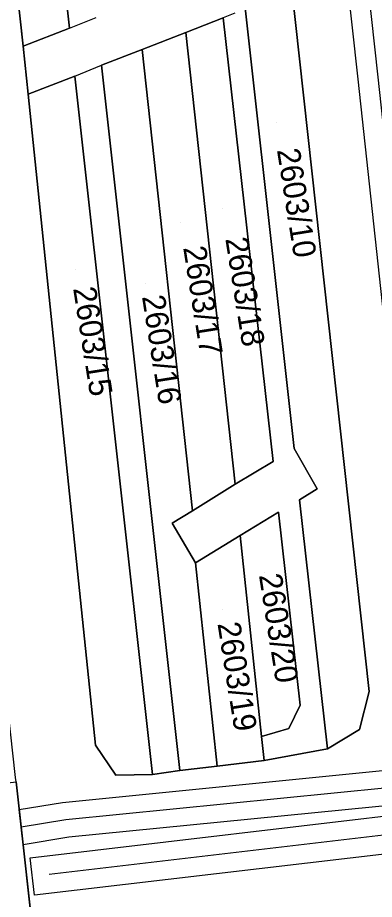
# Model space of a CAD drawing. Extents: x -263423 to -261326, y -1240067 to -1237864.
# Drawn here: x -263274.8 to -263243.6, y -1239240.7 to -1239163.6 of the extents above; entities that cross this region are included whole.
import ezdxf

# ---------------------------------------------------------------- set-up
doc = ezdxf.new("R2010")
doc.units = 0
for name, color, linetype in [('body_kn', 7, 'Continuous'), ('kladpar_druhypozemkov', 7, 'Continuous'), ('kladpar_hranice', 7, 'Continuous'), ('kladpar_parcelnecisla', 7, 'Continuous'), ('kladpar_plochy', 7, 'Continuous'), ('linie', 7, 'Continuous'), ('tarchy_linie', 7, 'Continuous'), ('zappar_hrandruhpozemk', 7, 'Continuous')]:
    doc.layers.add(name, color=color, linetype=linetype)

msp = doc.modelspace()

# ---------------------------------------------------------------- linework, layer by layer
at = {"layer": 'body_kn'}
for p, q in [((-263256.79, -1239163.6), (-263256.79, -1239163.6)), ((-263270.25, -1239164.51), (-263270.25, -1239164.51)), ((-263270.25, -1239164.51), (-263270.25, -1239164.51)), ((-263260.08, -1239164.88), (-263260.08, -1239164.88)), ((-263260.08, -1239164.88), (-263260.08, -1239164.88)), ((-263274.3, -1239166.09), (-263274.3, -1239166.09)), ((-263263.9, -1239166.37), (-263263.9, -1239166.37)), ((-263263.9, -1239166.37), (-263263.9, -1239166.37)), ((-263267.46, -1239167.76), (-263267.46, -1239167.76)), ((-263267.46, -1239167.76), (-263267.46, -1239167.76)), ((-263269.8, -1239168.7), (-263269.8, -1239168.7)), ((-263269.8, -1239168.7), (-263269.8, -1239168.7)), ((-263244.99, -1239168.98), (-263244.99, -1239168.98)), ((-263273.87, -1239170.3), (-263273.87, -1239170.3)), ((-263273.87, -1239170.3), (-263273.87, -1239170.3)), ((-263250.6, -1239201.29), (-263250.6, -1239201.29)), ((-263252.43, -1239202.42), (-263252.43, -1239202.42)), ((-263255.76, -1239204.41), (-263255.76, -1239204.41)), ((-263248.56, -1239204.81), (-263248.56, -1239204.81)), ((-263250.13, -1239205.78), (-263250.13, -1239205.78)), ((-263259.49, -1239206.75), (-263259.49, -1239206.75)), ((-263251.95, -1239206.87), (-263251.95, -1239206.87)), ((-263261.27, -1239207.81), (-263261.27, -1239207.81)), ((-263255.3, -1239208.89), (-263255.3, -1239208.89)), ((-263255.3, -1239208.89), (-263255.3, -1239208.89)), ((-263259.21, -1239211.29), (-263259.21, -1239211.29)), ((-263259.21, -1239211.29), (-263259.21, -1239211.29)), ((-263244.01, -1239222.56), (-263244.01, -1239222.56)), ((-263250.06, -1239223.74), (-263250.06, -1239223.74)), ((-263251.04, -1239225.78), (-263251.04, -1239225.78)), ((-263244.87, -1239225.87), (-263244.87, -1239225.87)), ((-263253.45, -1239226.49), (-263253.45, -1239226.49)), ((-263267.98, -1239227.25), (-263267.98, -1239227.25)), ((-263247.68, -1239227.55), (-263247.68, -1239227.55)), ((-263253.22, -1239228.57), (-263253.22, -1239228.57)), ((-263257.33, -1239229.07), (-263257.33, -1239229.07)), ((-263266.21, -1239229.87), (-263266.21, -1239229.87)), ((-263263, -1239229.8), (-263263, -1239229.8)), ((-263260.59, -1239229.47), (-263260.59, -1239229.47)), ((-263270.86, -1239232.25), (-263270.86, -1239232.25)), ((-263274.66, -1239232.88), (-263274.66, -1239232.88)), ((-263270.58, -1239233.77), (-263270.58, -1239233.77)), ((-263274.49, -1239234.41), (-263274.49, -1239234.41)), ((-263270.3, -1239235.29), (-263270.3, -1239235.29)), ((-263274.32, -1239235.95), (-263274.32, -1239235.95)), ((-263273.7, -1239237.1), (-263273.7, -1239237.1)), ((-263272.02, -1239238.56), (-263272.02, -1239238.56)), ((-263273.32, -1239240.37), (-263273.32, -1239240.37))]:
    msp.add_line(p, q, dxfattribs=at)
at = {"layer": 'kladpar_druhypozemkov'}
for p, q in [((-263252.1, -1239172.79), (-263252.1, -1239172.79)), ((-263256.85, -1239180.33), (-263256.85, -1239180.33)), ((-263260.56, -1239181.49), (-263260.56, -1239181.49)), ((-263269.71, -1239185.62), (-263269.71, -1239185.62)), ((-263263.57, -1239186.86), (-263263.57, -1239186.86)), ((-263253.14, -1239212.11), (-263253.14, -1239212.11)), ((-263256.85, -1239215.36), (-263256.85, -1239215.36))]:
    msp.add_line(p, q, dxfattribs=at)
at = {"layer": 'kladpar_hranice'}
for points in [[(-263254.67, -1239339.14), (-263261.02, -1239340.38), (-263262.75, -1239340.68), (-263263.04, -1239338.07), (-263264.71, -1239322.89), (-263268.9, -1239284.96), (-263273.11, -1239246.76), (-263274.93, -1239230.45), (-263274.97, -1239230.07), (-263276.29, -1239218.08), (-263279.7, -1239187.24), (-263281.03, -1239175.14), (-263282.73, -1239159.77), (-263283.91, -1239149.05), (-263286.63, -1239124.36), (-263290.39, -1239090.28)], [(-263282.56, -1239091.01), (-263282.13, -1239095.12), (-263274.3, -1239166.09), (-263273.87, -1239170.3), (-263267.98, -1239227.25), (-263266.21, -1239229.87), (-263263, -1239229.8), (-263260.59, -1239229.47), (-263257.33, -1239229.07), (-263253.22, -1239228.57), (-263247.68, -1239227.55), (-263244.87, -1239225.87), (-263244.01, -1239222.56), (-263257.66, -1239098.85), (-263258.11, -1239094.68)], [(-263282.13, -1239095.12), (-263277.9, -1239095.78), (-263270.25, -1239164.51), (-263274.3, -1239166.09), (-263282.13, -1239095.12)], [(-263262.06, -1239098.17), (-263250.6, -1239201.29), (-263248.56, -1239204.81), (-263250.13, -1239205.78), (-263247.68, -1239227.55), (-263253.22, -1239228.57), (-263253.45, -1239226.49), (-263251.04, -1239225.78), (-263250.06, -1239223.74), (-263251.95, -1239206.87), (-263255.3, -1239208.89), (-263259.21, -1239211.29), (-263261.27, -1239207.81), (-263259.49, -1239206.75), (-263255.76, -1239204.41), (-263252.43, -1239202.42), (-263256.79, -1239163.6), (-263260.08, -1239164.88), (-263263.9, -1239166.37), (-263267.46, -1239167.76), (-263260.59, -1239229.47), (-263263, -1239229.8), (-263269.8, -1239168.7), (-263273.87, -1239170.3), (-263274.3, -1239166.09), (-263270.25, -1239164.51), (-263277.9, -1239095.78)], [(-263262.06, -1239098.17), (-263257.66, -1239098.85), (-263244.01, -1239222.56), (-263244.87, -1239225.87), (-263247.68, -1239227.55), (-263250.13, -1239205.78), (-263248.56, -1239204.81), (-263250.6, -1239201.29), (-263262.06, -1239098.17)], [(-263260.08, -1239164.88), (-263256.79, -1239163.6), (-263252.43, -1239202.42), (-263255.76, -1239204.41), (-263260.08, -1239164.88)], [(-263263.9, -1239166.37), (-263260.08, -1239164.88), (-263255.76, -1239204.41), (-263259.49, -1239206.75), (-263263.9, -1239166.37)], [(-263267.46, -1239167.76), (-263263.9, -1239166.37), (-263259.49, -1239206.75), (-263261.27, -1239207.81), (-263259.21, -1239211.29), (-263257.33, -1239229.07), (-263260.59, -1239229.47), (-263267.46, -1239167.76)], [(-263273.87, -1239170.3), (-263269.8, -1239168.7), (-263263, -1239229.8), (-263266.21, -1239229.87), (-263267.98, -1239227.25), (-263273.87, -1239170.3)], [(-263255.3, -1239208.89), (-263251.95, -1239206.87), (-263250.06, -1239223.74), (-263251.04, -1239225.78), (-263253.45, -1239226.49), (-263255.3, -1239208.89)], [(-263259.21, -1239211.29), (-263255.3, -1239208.89), (-263253.45, -1239226.49), (-263253.22, -1239228.57), (-263257.33, -1239229.07), (-263259.21, -1239211.29)], [(-263274.93, -1239230.45), (-263273.11, -1239246.76), (-263286.62, -1239248.34), (-263288.97, -1239248.62), (-263303.12, -1239250.27), (-263310.73, -1239251.16), (-263313.65, -1239251.5), (-263328.96, -1239253.29), (-263348.84, -1239255.61), (-263362.16, -1239257.16), (-263365.41, -1239257.54), (-263370.38, -1239258.12), (-263373.75, -1239258.51), (-263374.23, -1239258.57), (-263375.62, -1239242.29), (-263274.93, -1239230.45)]]:
    msp.add_lwpolyline(points, dxfattribs=at)
at = {"layer": 'kladpar_plochy'}
for p, q in [((-263282.13, -1239095.12), (-263274.3, -1239166.09)), ((-263270.25, -1239164.51), (-263277.9, -1239095.78)), ((-263262.06, -1239098.17), (-263250.6, -1239201.29)), ((-263244.01, -1239222.56), (-263257.66, -1239098.85)), ((-263256.79, -1239163.6), (-263260.08, -1239164.88)), ((-263252.43, -1239202.42), (-263256.79, -1239163.6)), ((-263274.3, -1239166.09), (-263270.25, -1239164.51)), ((-263260.08, -1239164.88), (-263263.9, -1239166.37)), ((-263273.87, -1239170.3), (-263274.3, -1239166.09)), ((-263274.3, -1239166.09), (-263273.87, -1239170.3)), ((-263263.9, -1239166.37), (-263267.46, -1239167.76)), ((-263267.46, -1239167.76), (-263260.59, -1239229.47)), ((-263269.8, -1239168.7), (-263273.87, -1239170.3)), ((-263263, -1239229.8), (-263269.8, -1239168.7)), ((-263273.87, -1239170.3), (-263267.98, -1239227.25)), ((-263250.6, -1239201.29), (-263248.56, -1239204.81)), ((-263255.76, -1239204.41), (-263252.43, -1239202.42)), ((-263259.49, -1239206.75), (-263255.76, -1239204.41)), ((-263248.56, -1239204.81), (-263250.13, -1239205.78)), ((-263250.13, -1239205.78), (-263247.68, -1239227.55)), ((-263261.27, -1239207.81), (-263259.49, -1239206.75)), ((-263251.95, -1239206.87), (-263255.3, -1239208.89)), ((-263250.06, -1239223.74), (-263251.95, -1239206.87)), ((-263259.21, -1239211.29), (-263261.27, -1239207.81)), ((-263255.3, -1239208.89), (-263259.21, -1239211.29)), ((-263244.87, -1239225.87), (-263244.01, -1239222.56)), ((-263251.04, -1239225.78), (-263250.06, -1239223.74)), ((-263253.45, -1239226.49), (-263251.04, -1239225.78)), ((-263247.68, -1239227.55), (-263244.87, -1239225.87)), ((-263253.22, -1239228.57), (-263253.45, -1239226.49)), ((-263267.98, -1239227.25), (-263266.21, -1239229.87)), ((-263247.68, -1239227.55), (-263253.22, -1239228.57)), ((-263253.22, -1239228.57), (-263247.68, -1239227.55)), ((-263257.33, -1239229.07), (-263253.22, -1239228.57)), ((-263260.59, -1239229.47), (-263257.33, -1239229.07)), ((-263266.21, -1239229.87), (-263263, -1239229.8)), ((-263260.59, -1239229.47), (-263263, -1239229.8)), ((-263263, -1239229.8), (-263260.59, -1239229.47)), ((-263274.93, -1239230.45), (-263273.11, -1239246.76)), ((-263273.11, -1239246.76), (-263274.93, -1239230.45))]:
    msp.add_line(p, q, dxfattribs=at)
for points in [[(-263282.13, -1239095.12), (-263277.9, -1239095.78), (-263270.25, -1239164.51), (-263274.3, -1239166.09)], [(-263262.06, -1239098.17), (-263257.66, -1239098.85), (-263244.01, -1239222.56), (-263244.87, -1239225.87), (-263247.68, -1239227.55), (-263250.13, -1239205.78), (-263248.56, -1239204.81), (-263250.6, -1239201.29)], [(-263260.08, -1239164.88), (-263256.79, -1239163.6), (-263252.43, -1239202.42), (-263255.76, -1239204.41)], [(-263263.9, -1239166.37), (-263260.08, -1239164.88), (-263255.76, -1239204.41), (-263259.49, -1239206.75)], [(-263267.46, -1239167.76), (-263263.9, -1239166.37), (-263259.49, -1239206.75), (-263261.27, -1239207.81), (-263259.21, -1239211.29), (-263257.33, -1239229.07), (-263260.59, -1239229.47)], [(-263273.87, -1239170.3), (-263269.8, -1239168.7), (-263263, -1239229.8), (-263266.21, -1239229.87), (-263267.98, -1239227.25)], [(-263255.3, -1239208.89), (-263251.95, -1239206.87), (-263250.06, -1239223.74), (-263251.04, -1239225.78), (-263253.45, -1239226.49)], [(-263259.21, -1239211.29), (-263255.3, -1239208.89), (-263253.45, -1239226.49), (-263253.22, -1239228.57), (-263257.33, -1239229.07)]]:
    msp.add_lwpolyline(points, close=True, dxfattribs=at)
at = {"layer": 'linie'}
msp.add_lwpolyline([(-263422.67, -1239368.54), (-263341.02, -1239352.96), (-263336.01, -1239352.01), (-263334.98, -1239351.81), (-263328.56, -1239350.6), (-263292.96, -1239343.85), (-263292.78, -1239343.45), (-263277.97, -1239340.58), (-263277.85, -1239340.95), (-263263.04, -1239338.07), (-263264.71, -1239322.89), (-263268.9, -1239284.96), (-263273.11, -1239246.76), (-263274.93, -1239230.45), (-263274.97, -1239230.07), (-263276.29, -1239218.08), (-263279.7, -1239187.24), (-263281.03, -1239175.14), (-263282.73, -1239159.77), (-263283.91, -1239149.05), (-263286.63, -1239124.36), (-263290.39, -1239090.28)], dxfattribs=at)
at = {"layer": 'tarchy_linie'}
msp.add_line((-263236.15, -1239234.34), (-263272.02, -1239238.56), dxfattribs=at)
for points in [[(-263268.71, -1238927.12), (-263267.79, -1238939.46), (-263261.39, -1238992.43), (-263256.88, -1239047.83), (-263250.48, -1239103.25), (-263243.25, -1239168.79), (-263236.15, -1239234.34), (-263229.56, -1239288.24), (-263223.56, -1239342.68), (-263214.78, -1239419.75), (-263206.52, -1239497.31), (-263198.58, -1239574.76), (-263191.68, -1239638.38), (-263185.41, -1239700.03)], [(-263422.26, -1239370.92), (-263243.72, -1239338.18), (-263226.18, -1239334.99), (-263231.3, -1239288.44), (-263237.71, -1239236.19), (-263273.32, -1239240.37), (-263273.7, -1239237.1), (-263238.07, -1239232.9), (-263238.15, -1239232.1), (-263270.3, -1239235.29), (-263274.32, -1239235.95), (-263274.49, -1239234.41), (-263274.66, -1239232.88), (-263270.86, -1239232.25), (-263238.49, -1239229.03), (-263244.99, -1239168.98), (-263252.22, -1239103.44), (-263258.57, -1239048)], [(-263232.99, -1239230.04), (-263270.58, -1239233.77), (-263274.49, -1239234.41)]]:
    msp.add_lwpolyline(points, dxfattribs=at)
at = {"layer": 'zappar_hrandruhpozemk'}
for p, q in [((-263270.25, -1239164.51), (-263267.91, -1239163.58)), ((-263255.79, -1239163.2), (-263256.79, -1239163.6)), ((-263269.8, -1239168.7), (-263267.46, -1239167.76))]:
    msp.add_line(p, q, dxfattribs=at)

# ---------------------------------------------------------------- texts
at = {"layer": 'kladpar_parcelnecisla'}
for s, p in [('2603/10', (-263252.099, -1239175.161)), ('2603/18', (-263256.617, -1239182.938)), ('2603/17', (-263260.306, -1239183.709)), ('2603/15', (-263269.942, -1239187.277)), ('2603/16', (-263263.914, -1239187.992)), ('2603/20', (-263253.676, -1239212.371)), ('2603/19', (-263257.304, -1239216.602))]:
    msp.add_text(s, height=2, rotation=279, dxfattribs=at).set_placement(p)

doc.saveas('drawing.dxf')
